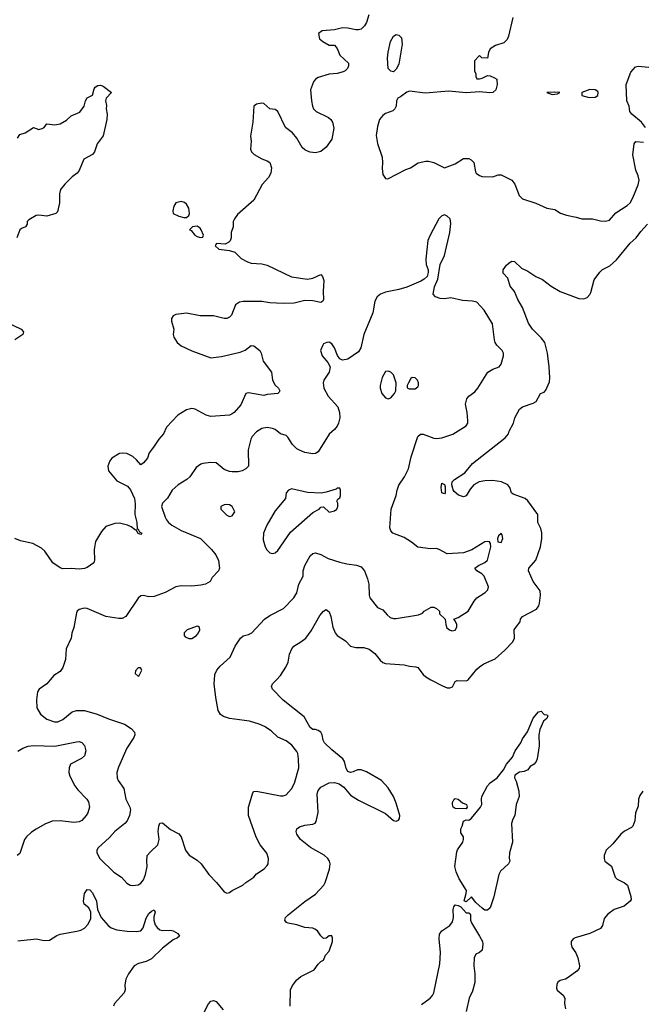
# Model space of a CAD drawing. Header units: inches. Extents: x 2001573 to 2220545, y 644482 to 846830.
# Tile 258 of 656: x 2104068 to 2108701, y 707583 to 714913. Entities that reach past the tile are written whole.
import ezdxf

# ---------------------------------------------------------------- set-up
doc = ezdxf.new("R2010")
doc.units = ezdxf.units.IN
doc.header["$MEASUREMENT"] = 0
doc.layers.add('C1700', color=7, linetype='Continuous')
doc.layers.add('C1701', color=7, linetype='Continuous')

msp = doc.modelspace()

# ---------------------------------------------------------------- linework, layer by layer
at = {"layer": 'C1700', "color": 5}
for points, elevation in [([(2104296, 710000), (2104270, 709969.4), (2104213.4, 709930), (2104200.3, 709910), (2104192.4, 709850), (2104196.4, 709790), (2104223, 709743), (2104270, 709705.7), (2104327.4, 709687.4), (2104352.7, 709687.3), (2104390, 709703.7), (2104459, 709761), (2104490, 709770.2), (2104550, 709771), (2104644.5, 709744.5), (2104729.3, 709709.3), (2104849.2, 709669.2), (2104897.8, 709637.8), (2104922, 709610), (2104923.8, 709590), (2104916.4, 709570), (2104866.5, 709490), (2104802.8, 709350), (2104791.7, 709310), (2104793.7, 709270), (2104802, 709250), (2104842.3, 709190), (2104858, 709110), (2104887, 709050), (2104892.4, 709030), (2104885.7, 708990), (2104867.4, 708950), (2104851, 708929), (2104774.9, 708870), (2104735.4, 708824.6), (2104652.8, 708747.2), (2104641, 708730), (2104642.8, 708710), (2104664.9, 708670), (2104768.3, 708568.3), (2104825.5, 708530), (2104864.4, 708484.4), (2104890.4, 708470.4), (2104910, 708468), (2104950, 708473.4), (2104970, 708484.9), (2104989.5, 708510), (2105004.2, 708550), (2105017.6, 708610), (2105013.3, 708650), (2105017.6, 708690), (2105040.6, 708719.4), (2105096.2, 708770), (2105105.1, 708810), (2105098.3, 708870), (2105102.4, 708910), (2105110, 708930.7), (2105130, 708933.4), (2105190, 708883.8), (2105252.8, 708852.8), (2105270.3, 708830), (2105303.1, 708730), (2105330, 708694), (2105390, 708657.3), (2105418.8, 708630), (2105475.5, 708550), (2105533.4, 708490), (2105590, 708421), (2105610, 708411), (2105630, 708414.8), (2105649.6, 708430.4), (2105729.4, 708470), (2105750, 708490.4), (2105809.3, 708530), (2105830, 708554), (2105887.5, 708592.5), (2105910, 708616), (2105917, 708630), (2105919.6, 708670), (2105907.7, 708707.7), (2105857.6, 708770), (2105827.9, 708827.9), (2105771.2, 708990), (2105769.8, 709050.2), (2105802.3, 709157.7), (2105810, 709167.3), (2105830, 709170.4), (2106010, 709135.6), (2106030, 709136), (2106050, 709144), (2106090, 709186.3), (2106113.6, 709230), (2106144.6, 709344.6), (2106142.7, 709410), (2106137.2, 709450), (2106130, 709466.6), (2106093.1, 709513.1), (2106050, 709545.7), (2105990, 709572.8), (2105938.3, 709618.3), (2105890, 709650.9), (2105850, 709668.7), (2105777.2, 709690), (2105630, 709710.8), (2105585.7, 709725.7), (2105562, 709742), (2105544.7, 709770), (2105527.8, 709867.8), (2105515.6, 709970), (2105518, 710000)], 340), ([(2106079.7, 707570), (2106083, 707690), (2106097.5, 707722.5), (2106130, 707765.5), (2106159.5, 707790), (2106259.8, 707840.2), (2106290, 707882.8), (2106310, 707902.8), (2106330, 707912), (2106344, 707950), (2106370, 707978), (2106395.1, 708050), (2106395.5, 708075.5), (2106390, 708094), (2106370, 708093.2), (2106350, 708075.3), (2106330, 708074), (2106310, 708092.7), (2106284.5, 708130), (2106263.9, 708143.9), (2106249.7, 708149.7), (2106190, 708156), (2106130, 708175.1), (2106067.2, 708187.2), (2106053.6, 708193.6), (2106042, 708210), (2106047.3, 708230), (2106067, 708250), (2106190, 708349), (2106270, 708404.2), (2106330.5, 708469.5), (2106342.4, 708490), (2106373.5, 708590), (2106377.4, 708630), (2106373, 708650), (2106362, 708670), (2106334.5, 708694.5), (2106232.2, 708750), (2106157.7, 708810), (2106130, 708849.6), (2106126.2, 708870), (2106129.8, 708890.2), (2106150, 708903.7), (2106190, 708916.1), (2106250, 708924.9), (2106267, 708933), (2106274.9, 708945.1), (2106289.1, 709010.9), (2106282.8, 709150), (2106290, 709175.3), (2106310, 709199.6), (2106370, 709232.7), (2106410, 709234), (2106445.3, 709225.3), (2106479.3, 709199.3), (2106530, 709139.3), (2106590, 709102), (2106790, 709004), (2106850, 708952.4), (2106870, 708946.7), (2106886, 708954), (2106893.5, 708966.5), (2106896.2, 708990), (2106870, 709081.6), (2106850, 709129.4), (2106810, 709194.5), (2106760.7, 709250), (2106650, 709315.1), (2106610, 709329.6), (2106582, 709330), (2106550, 709313.2), (2106530, 709308.7), (2106510, 709315.3), (2106498, 709338), (2106485.1, 709390), (2106471.8, 709410), (2106390, 709477.4), (2106336.3, 709530), (2106326.3, 709550), (2106318.7, 709590), (2106308.2, 709608.2), (2106290, 709622.9), (2106270, 709629.5), (2106250, 709629.5), (2106230, 709642.9), (2106184.4, 709724.4), (2106028.3, 709848.3), (2105949.2, 709930), (2105942.7, 709950), (2105949.3, 709970), (2105978.1, 710000)], 320), ([(2107127.9, 710000), (2107213.7, 709953.7), (2107250, 709940.5), (2107270, 709939.1), (2107290, 709946.8), (2107310, 709986), (2107324.9, 709995.1), (2107390, 709990.6), (2107402.9, 709997.1), (2107405.3, 710000)], 320), ([(2104053.2, 709466.8), (2104091.8, 709490), (2104130, 709505.6), (2104170, 709510.2), (2104330, 709504.1), (2104490, 709538.6), (2104510, 709540.3), (2104530, 709533.4), (2104550, 709510.5), (2104556.5, 709490), (2104559.6, 709470), (2104550, 709432.7), (2104527.4, 709412.6), (2104447, 709370), (2104435.3, 709344.7), (2104433.8, 709310), (2104442.3, 709282.3), (2104478.5, 709210), (2104500.5, 709180.5), (2104568, 709110), (2104580.5, 709090), (2104588, 709050), (2104575.8, 709010), (2104563.7, 708990), (2104530, 708951.1), (2104510, 708940.8), (2104470, 708935.8), (2104370, 708949.8), (2104310, 708947.1), (2104255.8, 708924.2), (2104190, 708888.2), (2104156, 708864), (2104117.6, 708830), (2104103.6, 708810), (2104070, 708705.2), (2104048.9, 708691.1)], 320), ([(2108705.5, 709170), (2108682.9, 709137.1), (2108672.7, 709110), (2108670, 709058), (2108650.4, 709009.6), (2108644.9, 708950), (2108630.3, 708909.7), (2108621.1, 708898.9), (2108570, 708872.8), (2108542.4, 708850), (2108482.5, 708777.5), (2108432.2, 708730), (2108417, 708690), (2108416.4, 708670), (2108422, 708650), (2108471.7, 708611.7), (2108498.7, 708530), (2108515, 708515), (2108568.1, 708488.1), (2108590.4, 708470), (2108615.1, 708384.9), (2108617.5, 708362.5), (2108610.6, 708350), (2108566.1, 708313.9), (2108491.2, 708288.8), (2108444.5, 708255.5), (2108417.5, 708222.5), (2108405.7, 708170), (2108391.1, 708148.9), (2108310, 708109.7), (2108202, 708078), (2108187.3, 708070), (2108173, 708050), (2108172.4, 708030), (2108178, 708010), (2108206, 707966), (2108222.3, 707930), (2108233.4, 707870), (2108230.4, 707850), (2108213.4, 707830), (2108150, 707782.9), (2108130, 707771.8), (2108090, 707759.5), (2108072.2, 707747.8), (2108064.2, 707730), (2108063.4, 707703.4), (2108068.1, 707688.1), (2108111.3, 707651.3), (2108124.4, 707630), (2108122.3, 707590), (2108128.9, 707550)], 320), ([(2104055.5, 708055.5), (2104170, 708069.3), (2104191.3, 708070), (2104250, 708057.3), (2104290, 708061.2), (2104344.8, 708095.2), (2104370, 708105.2), (2104493.3, 708126.7), (2104523.9, 708136.1), (2104550, 708150.1), (2104578.9, 708181.1), (2104596.8, 708223.2), (2104598.3, 708270), (2104581.4, 708301.4), (2104549, 708330), (2104542, 708350), (2104550.9, 708409.1), (2104570, 708437.6), (2104590, 708435.8), (2104610, 708412.7), (2104638.8, 708350), (2104647.3, 708290), (2104675.6, 708230), (2104726, 708170), (2104750, 708152.8), (2104790, 708138.7), (2104868.1, 708128.1), (2104935.3, 708124.7), (2104968.5, 708131.5), (2104986.9, 708153.1), (2105010, 708224.9), (2105030, 708259.5), (2105050, 708277.6), (2105070, 708286), (2105075.3, 708270), (2105066.1, 708233.9), (2105065.3, 708210), (2105076.2, 708176.2), (2105090, 708154.9), (2105110, 708139), (2105130, 708132.8), (2105190, 708135.6), (2105210, 708130.3), (2105244, 708110), (2105256.3, 708090), (2105242, 708078), (2105210, 708064), (2105130, 708001.8), (2105050, 707921.8), (2105010, 707902.8), (2104952.6, 707887.4), (2104920.5, 707870), (2104877.3, 707810), (2104858.8, 707770), (2104850.6, 707729.4), (2104853, 707690), (2104844.9, 707670), (2104774.4, 707590), (2104766, 707570)], 320), ([(2107057.2, 707582.8), (2107122, 707630), (2107139.7, 707650), (2107149.7, 707670), (2107194.8, 707885.2), (2107199.5, 707970), (2107189.9, 708070.1), (2107193.3, 708106.7), (2107209.5, 708130.5), (2107269.8, 708170), (2107290, 708197.6), (2107295.2, 708230), (2107294.6, 708290), (2107299.7, 708310), (2107310, 708324.4), (2107330, 708319.6), (2107350, 708308), (2107390, 708265.3), (2107410, 708264.4), (2107417.8, 708257.8), (2107423.1, 708250), (2107421.8, 708210), (2107429.4, 708190), (2107490.6, 708090.6), (2107511, 708050), (2107515.9, 708030), (2107510, 707987), (2107490.6, 707970), (2107463.4, 707956.6), (2107451.1, 707930), (2107448.8, 707870), (2107456.3, 707810), (2107455.3, 707744.7), (2107437.7, 707682.3), (2107412.6, 707630), (2107390.2, 707530)], 280), ([(2105439.4, 707520.6), (2105473.3, 707586.7), (2105490, 707608), (2105510, 707612.2), (2105530, 707604.4), (2105581.4, 707541.4)], 320)]:
    msp.add_lwpolyline(points, dxfattribs=dict(at, elevation=elevation))
at = {"layer": 'C1700', "color": 5, "elevation": 280}
for points in [[(2107550, 708283.6), (2107530, 708285.4), (2107510, 708298.9), (2107461.9, 708341.9), (2107430, 708382.7), (2107390, 708347), (2107374.6, 708354.6), (2107391.1, 708408.9), (2107392.7, 708430), (2107337.8, 708517.8), (2107315.7, 708570), (2107307.4, 708610), (2107321.1, 708718.9), (2107326.6, 708733.4), (2107366.8, 708790), (2107371.9, 708810), (2107369.6, 708830), (2107350, 708859), (2107349.8, 708890), (2107360.5, 708910), (2107370, 708946.8), (2107390, 708955.5), (2107410, 708953.4), (2107430, 708968.2), (2107498.2, 709050), (2107507, 709070), (2107504.4, 709110), (2107507.8, 709130), (2107549.7, 709210), (2107570, 709232.2), (2107622.4, 709270), (2107668.5, 709330), (2107690, 709370.3), (2107735.9, 709424.1), (2107754.2, 709470), (2107797, 709530), (2107810, 709560.7), (2107847.7, 709612.3), (2107890, 709713.1), (2107930, 709760.4), (2107950, 709764.7), (2107970, 709741), (2107990, 709738), (2107998, 709730), (2107991.3, 709710), (2107966, 709690), (2107938.8, 709630), (2107931, 709590), (2107933.2, 709506.8), (2107918.8, 709410), (2107910.8, 709390), (2107896, 709370), (2107866.8, 709353.2), (2107850, 709328.7), (2107823.5, 709316.5), (2107787.3, 709312.7), (2107752, 709288), (2107751.3, 709270), (2107763.8, 709243.8), (2107782.4, 709170), (2107786, 709130), (2107762, 709070), (2107753.4, 708990), (2107737.8, 708962.2), (2107727.2, 708930), (2107734.9, 708790), (2107712.7, 708710), (2107710.7, 708670.7), (2107714.8, 708650), (2107705.5, 708630), (2107646.4, 708573.6), (2107633.4, 708550), (2107596.4, 708383.6), (2107570, 708301.2)], [(2107390, 709038), (2107310, 709042.2), (2107295.1, 709050), (2107288.5, 709070), (2107290, 709084.7), (2107302.2, 709110), (2107310, 709116.2), (2107330, 709111.1), (2107363.2, 709083.2), (2107393.4, 709070), (2107397.6, 709050)]]:
    msp.add_lwpolyline(points, close=True, dxfattribs=at)
at = {"layer": 'C1701', "color": 5}
for points, elevation in [([(2106666.1, 714950), (2106648.7, 714891.3), (2106633.7, 714866.3), (2106610, 714842.8), (2106590, 714837.3), (2106570, 714838), (2106510, 714850.5), (2106470, 714852.7), (2106410, 714837.7), (2106318, 714830), (2106291, 714810), (2106298.8, 714770), (2106322.8, 714750), (2106370, 714723.8), (2106410, 714722.4), (2106430, 714699.1), (2106450.3, 714650), (2106515.5, 714590), (2106515.8, 714570), (2106508.4, 714550), (2106490, 714531.6), (2106475.8, 714524.2), (2106430, 714512.2), (2106370, 714507.8), (2106290, 714483.7), (2106270, 714469.3), (2106255.5, 714450), (2106233, 714390), (2106239.5, 714310), (2106247, 714270), (2106255.5, 714250), (2106274, 714230), (2106365.7, 714185.7), (2106382.4, 714170), (2106394.9, 714150), (2106406.6, 714106.6), (2106390, 714024.7), (2106350, 713963.7), (2106310, 713932), (2106270, 713921.6), (2106230, 713926), (2106210, 713933.3), (2106190, 713943.6), (2106170, 713962), (2106129.6, 714030), (2106098.7, 714070), (2106046, 714110), (2105988.7, 714230), (2105970, 714244), (2105929, 714249), (2105886, 714290), (2105870, 714292.7), (2105830, 714284), (2105811.3, 714270), (2105803, 714150), (2105785.5, 714045.5), (2105790.4, 714009.6), (2105786, 713950), (2105794, 713930), (2105814, 713910), (2105870, 713877.1), (2105910, 713863), (2105930, 713850.7), (2105942.4, 713810), (2105937.6, 713770), (2105920.5, 713739.5), (2105872.8, 713687.2), (2105810, 713569.3), (2105690, 713462.7), (2105665.5, 713430), (2105657.1, 713410), (2105656.4, 713370), (2105643, 713330), (2105640.7, 713290), (2105633.7, 713266.3), (2105624, 713256), (2105596.9, 713243.1), (2105532.7, 713247.3), (2105522, 713230), (2105550, 713204.7), (2105630, 713196), (2105670, 713182.8), (2105716, 713136), (2105762.8, 713110), (2105790, 713101.5), (2105870, 713096.1), (2105910, 713085.8), (2106090, 712998.6), (2106210, 712981), (2106249.9, 712990.1), (2106310, 713015.8), (2106322.6, 713002.6), (2106331.5, 712971.5), (2106327.6, 712890), (2106330, 712829.3), (2106322.8, 712817.2), (2106310, 712808.6), (2106250, 712820.9), (2106190, 712822.2), (2106110, 712802.6), (2106030, 712799.5), (2105930, 712804.7), (2105870, 712814.7), (2105730, 712815.2), (2105703, 712810), (2105673.4, 712790), (2105645.4, 712714.6), (2105630, 712698.4), (2105610, 712689.6), (2105590, 712688), (2105510, 712708), (2105410, 712708.3), (2105310, 712728), (2105230, 712718), (2105210.6, 712709.4), (2105198.8, 712690), (2105197.3, 712670), (2105214.9, 712610), (2105210.4, 712570), (2105214, 712550), (2105240.3, 712510), (2105270, 712484.6), (2105350, 712447.2), (2105490, 712397.1), (2105570, 712407), (2105710, 712438.5), (2105746.2, 712453.8), (2105790, 712488.4), (2105810, 712486), (2105854, 712450), (2105864.9, 712430), (2105879.5, 712370), (2105942.4, 712290), (2105950.3, 712230), (2105970, 712193.4), (2105993, 712170), (2106004, 712150), (2105999.3, 712140.7), (2105990, 712129.5), (2105910, 712124), (2105884, 712116), (2105770, 712135.1), (2105750.4, 712129.6), (2105713.6, 712046.4), (2105664.4, 711990), (2105650, 711978), (2105630.2, 711969.8), (2105490, 711960.2), (2105456.2, 711970), (2105373.8, 712013.8), (2105350, 712018), (2105310, 712009.7), (2105243.8, 711970), (2105160.7, 711879.3), (2105139.1, 711830), (2105104, 711790), (2105064, 711730), (2105030.7, 711690), (2105019.1, 711650), (2104990, 711614), (2104970, 711599), (2104937.4, 711637.4), (2104910, 711661.2), (2104864.5, 711684.5), (2104830, 711687), (2104810, 711683.7), (2104753.4, 711650), (2104738.4, 711630), (2104724.9, 711590), (2104730, 711556), (2104790, 711479.3), (2104870, 711441.3), (2104892.9, 711412.9), (2104922.6, 711350), (2104927, 711310), (2104924.6, 711230), (2104940.2, 711170), (2104943.5, 711123.5), (2104950, 711121), (2104960.4, 711100.4), (2104977.3, 711090), (2104970, 711081.2), (2104950, 711087.6), (2104934.6, 711114.6), (2104930, 711113.2), (2104897.7, 711137.7), (2104870, 711149.7), (2104810, 711165.6), (2104776.1, 711163.9), (2104710, 711140.9), (2104676.7, 711103.3), (2104631.4, 711028.6), (2104622.8, 710970), (2104625.3, 710890), (2104620.5, 710870), (2104570, 710835.8), (2104550, 710827.4), (2104510, 710822), (2104450, 710827.6), (2104390, 710825.3), (2104370, 710833.5), (2104313.5, 710870), (2104256.4, 710956.4), (2104230, 710979.7), (2104166, 711014), (2104074.5, 711034.5), (2104031, 711051)], 320), ([(2107737.3, 714930), (2107706, 714790), (2107695.3, 714764.7), (2107670, 714742), (2107610, 714722), (2107570, 714695.3), (2107558, 714670), (2107550, 714628), (2107508.4, 714628.4), (2107490, 714646), (2107452.7, 714607.3), (2107452.7, 714532.7), (2107462, 714510), (2107462, 714490), (2107470, 714474), (2107490, 714472), (2107510, 714478), (2107550, 714498.8), (2107570, 714496), (2107601.4, 714481.4), (2107618, 714470), (2107619.8, 714459.8), (2107620.4, 714430), (2107611.6, 714390), (2107590, 714371.5), (2107567.7, 714367.7), (2107490, 714377), (2107390, 714368.7), (2107261, 714381), (2107085.6, 714365.6), (2106970, 714380.5), (2106950, 714374), (2106901.7, 714338.3), (2106882, 714330), (2106873.4, 714310), (2106870.6, 714269.4), (2106861, 714250), (2106844.5, 714235.5), (2106790, 714216), (2106770, 714199), (2106746, 714170), (2106730, 714118), (2106720.9, 714050), (2106730, 713992), (2106764.9, 713890), (2106768, 713850), (2106764.9, 713804.9), (2106770, 713762), (2106790.7, 713730.7), (2106808, 713728), (2106942.3, 713797.7), (2106976, 713810), (2107032.9, 713847.1), (2107090, 713861), (2107110, 713861), (2107150.8, 713850.8), (2107230, 713811.3), (2107310, 713841), (2107370, 713879.5), (2107410, 713879.5), (2107427.3, 713870), (2107447.3, 713850), (2107460.5, 713780.5), (2107466, 713770), (2107490, 713753.4), (2107510, 713745.5), (2107590, 713743), (2107630, 713758), (2107650, 713759.3), (2107730, 713718), (2107753.8, 713690), (2107783.9, 713603.9), (2107810, 713580.7), (2107910, 713547.7), (2107990, 713510.5), (2108050, 713499.1), (2108093.2, 713473.2), (2108136.8, 713456.8), (2108210, 713444), (2108251.8, 713431.8), (2108330, 713431.4), (2108390, 713415.2), (2108427.4, 713412.6), (2108458.1, 713421.9), (2108504.4, 713475.6), (2108590, 713528.9), (2108610, 713550.4), (2108630, 713586), (2108670, 713684), (2108677.5, 713717.5), (2108671.2, 713750), (2108652.1, 713792.1), (2108631.9, 713908.1), (2108641.6, 713990), (2108653.8, 714006.2), (2108710, 714001.5)], 340), ([(2108724, 714110), (2108695.3, 714150), (2108624.2, 714210), (2108609.6, 714230), (2108603.6, 714270), (2108586, 714310), (2108580.4, 714430), (2108617.2, 714522.8), (2108650, 714562.4), (2108670, 714566.7), (2108750, 714560.9)], 340), ([(2104052.7, 714030), (2104070, 714058.8), (2104110, 714071), (2104170, 714111), (2104210, 714096), (2104236.5, 714103.5), (2104249.1, 714110.9), (2104270, 714138), (2104330, 714130.8), (2104370, 714138), (2104415.5, 714164.5), (2104450, 714198), (2104516, 714224), (2104549, 714270), (2104559, 714310), (2104569.3, 714330.7), (2104610, 714352), (2104621.5, 714398.5), (2104629, 714410), (2104650, 714424), (2104670, 714424.9), (2104690, 714417.3), (2104751.3, 714371.3), (2104711.3, 714330), (2104706, 714310), (2104714.4, 714274.4), (2104710.4, 714250), (2104718, 714210), (2104717, 714170), (2104690, 714049), (2104645.5, 713990), (2104624.9, 713930), (2104610.3, 713910), (2104545.7, 713874.3), (2104510.2, 713790), (2104495.3, 713770), (2104457.8, 713742.2), (2104403, 713690), (2104373, 713650), (2104364.1, 713615.9), (2104365.5, 713550), (2104350, 713482), (2104338, 713470), (2104270, 713449.6), (2104210, 713457), (2104190, 713455.1), (2104137.3, 713422.7), (2104124.7, 713410), (2104124.7, 713390), (2104111.3, 713370), (2104080.7, 713359.3), (2104070, 713349), (2104047.9, 713290)], 280), ([(2105518, 710000), (2105521.1, 710038.9), (2105534.7, 710070), (2105559, 710101), (2105633.4, 710166.6), (2105671.5, 710250), (2105710.8, 710309.2), (2105730, 710325.3), (2105770, 710336.9), (2105795.6, 710350), (2105889.9, 710450.1), (2105930, 710478.6), (2106031.3, 710530), (2106108.4, 710610), (2106130, 710645.5), (2106145.6, 710710), (2106176.9, 710770), (2106178.4, 710810), (2106191.2, 710850), (2106230, 710922), (2106250, 710939.5), (2106270, 710944.9), (2106310, 710931.8), (2106363, 710903), (2106450, 710873.7), (2106501.4, 710861.4), (2106573.7, 710853.7), (2106610, 710839), (2106634.4, 710810), (2106657.4, 710750), (2106666.5, 710710), (2106667.8, 710630), (2106673.4, 710610), (2106730, 710537.3), (2106770, 710519.1), (2106801.8, 710481.8), (2106824, 710464), (2106850, 710455.3), (2106870, 710455.6), (2107036.2, 710483.8), (2107064.8, 710495.2), (2107079, 710510), (2107130, 710541), (2107150, 710541), (2107170, 710530.8), (2107191, 710510), (2107192, 710490), (2107234, 710450), (2107238.8, 710410), (2107246.6, 710386.6), (2107266, 710370), (2107284.7, 710364.7), (2107310, 710368.2), (2107322, 710390), (2107320.9, 710410), (2107310, 710438), (2107298, 710450), (2107330, 710463.8), (2107404.5, 710510), (2107450, 710585.5), (2107470, 710608.5), (2107532.7, 710650), (2107552.7, 710670), (2107557, 710690), (2107523.5, 710770), (2107507.2, 710787.2), (2107469.3, 710810), (2107456, 710830), (2107481.2, 710850), (2107530, 710872), (2107549.8, 710890.2), (2107574.5, 710990), (2107572.7, 711012.7), (2107565.2, 711025.2), (2107550, 711029.3), (2107530, 711025.1), (2107433.9, 710966.1), (2107370, 710943.5), (2107250, 710936), (2107190, 710969.4), (2107170, 710976), (2107126.2, 710973.8), (2107030, 710986), (2106983.6, 711023.6), (2106930, 711057.6), (2106844, 711090), (2106830, 711108.7), (2106823.7, 711130), (2106831.3, 711270), (2106868.9, 711371.1), (2106876.1, 711410), (2106890, 711448.2), (2106930.9, 711509.1), (2106961.2, 711570), (2106981.5, 711658.5), (2107030, 711810.4), (2107050, 711827.2), (2107070, 711827.4), (2107150, 711797.6), (2107170, 711794.9), (2107210, 711800.4), (2107292.1, 711827.9), (2107390, 711890.5), (2107402, 711910), (2107404, 711930), (2107399.1, 711990), (2107386.6, 712050), (2107395.1, 712090), (2107409.6, 712110), (2107455.9, 712144.1), (2107478.7, 712170), (2107551.8, 712290), (2107590, 712312.3), (2107635.6, 712330), (2107651.8, 712348.2), (2107667.6, 712410), (2107669.6, 712430), (2107659.5, 712450), (2107619.5, 712490), (2107607.3, 712510), (2107600.7, 712530), (2107587, 712650), (2107524.5, 712750), (2107470, 712809.6), (2107437.1, 712817.1), (2107363, 712823), (2107276.5, 712843.5), (2107230, 712835.4), (2107197.7, 712837.7), (2107162, 712850), (2107146, 712870), (2107155.3, 712924.7), (2107179.1, 712980.9), (2107198.1, 713090), (2107230, 713158.7), (2107268.9, 713328.9), (2107276.8, 713396.8), (2107272.1, 713430), (2107250, 713451.8), (2107230, 713460.7), (2107210, 713453.6), (2107187.6, 713430), (2107121.6, 713310), (2107106.4, 713270), (2107089.4, 713130), (2107093.5, 713090), (2107107, 713050), (2107108.9, 713030), (2107099.4, 713000.6), (2107078.9, 712981.1), (2107053.1, 712966.9), (2106950, 712922.4), (2106890, 712904.2), (2106790, 712886), (2106754, 712870), (2106728.4, 712850), (2106710, 712819), (2106694.9, 712730), (2106630.2, 712569.8), (2106606.5, 712470), (2106590, 712441.3), (2106510, 712385.2), (2106470, 712379.3), (2106450, 712389), (2106433, 712413), (2106410, 712469.3), (2106390, 712500.9), (2106370, 712512), (2106354, 712510), (2106330, 712499), (2106322.8, 712490), (2106307.3, 712450), (2106319.1, 712410), (2106361.3, 712361.3), (2106378, 712330), (2106370.4, 712290), (2106331.7, 712230), (2106326.7, 712210), (2106330.3, 712170), (2106364, 712110), (2106436.5, 712030), (2106449, 711990), (2106450.2, 711950), (2106441.7, 711910), (2106430, 711887.3), (2106410, 711862.4), (2106372.2, 711827.8), (2106290, 711696.2), (2106270, 711683.6), (2106250, 711680.5), (2106190, 711691.8), (2106150, 711707.8), (2106130, 711719.6), (2106098.4, 711750), (2106064.6, 711804.6), (2106050, 711818.7), (2106010, 711831.1), (2105970, 711863.5), (2105950, 711871.1), (2105910, 711876.4), (2105869.1, 711870.9), (2105830, 711844.5), (2105798.4, 711810), (2105787.6, 711790), (2105767.6, 711710), (2105770.3, 711590), (2105750, 711569.4), (2105724.2, 711555.8), (2105692.9, 711547.1), (2105650, 711546.9), (2105630, 711549.7), (2105590, 711565.4), (2105530, 711615.4), (2105490, 711617.2), (2105431.3, 711610), (2105415.9, 711604.1), (2105380.5, 711579.5), (2105334, 711510), (2105312.4, 711490), (2105248.4, 711450), (2105202.4, 711410), (2105167.6, 711352.4), (2105130, 711314.5), (2105124.6, 711290), (2105151.6, 711210), (2105160.3, 711190), (2105176.5, 711170), (2105201.3, 711150), (2105270, 711111.1), (2105413, 711050), (2105494.9, 710970), (2105528, 710930), (2105546.6, 710886.6), (2105555.8, 710830), (2105548.4, 710810), (2105499.9, 710760.1), (2105486.8, 710730), (2105451, 710710), (2105416.9, 710703.1), (2105350, 710695.3), (2105270, 710698), (2105230, 710691.7), (2105150, 710649), (2105070, 710618.7), (2105030, 710616.4), (2104990, 710627), (2104970, 710624.5), (2104950, 710607), (2104857, 710470), (2104830, 710456), (2104805.3, 710454.7), (2104710, 710469.8), (2104570, 710529.6), (2104548.3, 710531.7), (2104510, 710522.7), (2104494.8, 710510), (2104490, 710498), (2104472, 710388), (2104454.9, 710345.1), (2104450.4, 710310), (2104413.1, 710230), (2104408.9, 710150), (2104389, 710090), (2104370, 710060.5), (2104321.6, 710030), (2104296, 710000)], 340), ([(2107405.3, 710000), (2107470, 710078.4), (2107490, 710096.4), (2107522.8, 710117.2), (2107605.5, 710154.5), (2107679.6, 710220.4), (2107739.1, 710280.9), (2107750.6, 710309.4), (2107748.1, 710370), (2107764, 710396), (2107793.6, 710430), (2107795.1, 710450), (2107809.6, 710470), (2107915, 710525), (2107931.7, 710550), (2107936.2, 710570), (2107944.8, 710630), (2107941.1, 710661.1), (2107889.8, 710729.8), (2107855.4, 710810), (2107858, 710830), (2107909.7, 710890), (2107943.8, 710990), (2107952.8, 711050), (2107952.9, 711092.9), (2107945.4, 711125.4), (2107924.2, 711170), (2107923.1, 711230), (2107850, 711331.2), (2107830, 711349.7), (2107740, 711380), (2107728.2, 711390), (2107715.1, 711430), (2107700.5, 711450), (2107654.1, 711474.1), (2107590, 711483.1), (2107530, 711480.4), (2107487.3, 711472.7), (2107446.9, 711450), (2107421.2, 711418.8), (2107390, 711367.6), (2107370, 711361.6), (2107334, 711374), (2107302, 711402), (2107293.2, 711413.2), (2107284, 711450), (2107286.8, 711473.2), (2107304, 711490), (2107379.6, 711540.4), (2107437.4, 711610), (2107680.1, 711799.9), (2107704.5, 711830), (2107709.6, 711850), (2107742.4, 711910), (2107753.6, 711950), (2107786.9, 712013.1), (2107810, 712032.4), (2107890, 712058.7), (2107912, 712070), (2107944.5, 712130), (2107970, 712141.3), (2107984.1, 712155.9), (2108010, 712218), (2108012.5, 712247.5), (2108007.6, 712330), (2107996.4, 712430), (2107975.4, 712510), (2107950, 712544.2), (2107884.2, 712610), (2107854.7, 712654.7), (2107809.7, 712770), (2107774, 712830), (2107749.6, 712890), (2107716.9, 712930), (2107700.5, 712990), (2107666.3, 713026.3), (2107666.8, 713050), (2107690, 713086.7), (2107710, 713103.6), (2107730, 713114.4), (2107750, 713113.4), (2107803, 713063), (2107850, 713041.1), (2107910, 713000.3), (2107959.7, 712979.7), (2108023.8, 712930), (2108089.3, 712889.3), (2108230, 712838.4), (2108265.1, 712834.9), (2108290, 712845.5), (2108310, 712866.4), (2108318, 712882), (2108343.3, 712976.7), (2108385.7, 713034.3), (2108405.9, 713054.1), (2108459.7, 713080.3), (2108510, 713124.9), (2108610.4, 713249.6), (2108656.8, 713290), (2108690, 713336.5), (2108741.1, 713390)], 320), ([(2103970, 712660.4), (2104078, 712610), (2104097.3, 712590), (2104091.3, 712570), (2104031.3, 712530)], 280), ([(2105978.1, 710000), (2106008.4, 710031.6), (2106047.9, 710092.1), (2106066.6, 710130), (2106076, 710190), (2106092.7, 710230), (2106109.2, 710250), (2106159.4, 710280.6), (2106197, 710310), (2106236.6, 710363.4), (2106301.2, 710478.8), (2106330, 710510.4), (2106350, 710523), (2106370, 710504), (2106382.6, 710470), (2106398.7, 710390), (2106415.3, 710350), (2106430, 710328.8), (2106493, 710290), (2106530.6, 710250), (2106570, 710239.3), (2106630, 710238.5), (2106670, 710226), (2106710, 710195.8), (2106750, 710144.6), (2106770, 710127.4), (2106790, 710121.1), (2106930, 710110.4), (2106970, 710100.3), (2107016.7, 710096.7), (2107030, 710090.5), (2107070, 710038), (2107090, 710020.5), (2107127.9, 710000)], 320)]:
    msp.add_lwpolyline(points, dxfattribs=dict(at, elevation=elevation))
for points, elevation in [([(2106850, 714524), (2106830, 714529), (2106810, 714549), (2106806.4, 714626.4), (2106810, 714670.7), (2106828.5, 714751.5), (2106848.7, 714791.3), (2106870, 714802.2), (2106890, 714799), (2106910, 714777.5), (2106915.5, 714730), (2106890, 714582.7), (2106870, 714544)], 320), ([(2108050, 714373.5), (2107992, 714370), (2108030, 714357.3), (2108070, 714362), (2108088.7, 714370)], 360), ([(2108310, 714393.7), (2108250.4, 714370), (2108250.4, 714350), (2108306.1, 714333.9), (2108350, 714337.6), (2108370, 714348.7), (2108373.8, 714370), (2108370, 714379.7), (2108350, 714391.9)], 360), ([(2105270, 713560.9), (2105231.3, 713550), (2105214.4, 713525.6), (2105207.7, 713490), (2105211.3, 713470), (2105252, 713450), (2105290, 713440.7), (2105310, 713441), (2105325.6, 713454.4), (2105332.3, 713470), (2105326, 713510), (2105310, 713539), (2105293.4, 713553.4)], 320), ([(2105390, 713375.3), (2105354, 713370), (2105332, 713350), (2105343.5, 713343.5), (2105372, 713310), (2105390, 713298), (2105410, 713292), (2105430, 713294), (2105435.3, 713310), (2105419, 713350), (2105410, 713362)], 320), ([(2106810, 712297.2), (2106790, 712293.2), (2106765.5, 712250), (2106750.8, 712190), (2106750.9, 712170.9), (2106762.8, 712130), (2106790, 712098), (2106810, 712091.3), (2106830, 712098), (2106858, 712130), (2106868, 712150), (2106868.7, 712210), (2106849, 712270), (2106830, 712289)], 360), ([(2106990, 712249.2), (2106978, 712242), (2106961, 712210), (2106952, 712190), (2106952.7, 712172.7), (2106965.4, 712165.4), (2107010, 712165.7), (2107030, 712179.1), (2107035.8, 712190), (2107035.1, 712210), (2107029.3, 712230), (2107010, 712246.6)], 360), ([(2107230, 711384), (2107209.6, 711390), (2107205.6, 711430), (2107210, 711462), (2107230, 711454), (2107235.3, 711435.3), (2107234.8, 711390)], 320), ([(2106450, 711426), (2106430, 711426), (2106422, 711418), (2106350, 711396), (2106310.5, 711389.5), (2106210, 711392.6), (2106090, 711420.9), (2106067.3, 711410), (2106050.7, 711390), (2106047.3, 711350), (2105970, 711257.6), (2105908.5, 711150), (2105881.6, 711090), (2105879.9, 711039.9), (2105894, 710990), (2105906.6, 710966.6), (2105930, 710944), (2105950, 710940.5), (2105970, 710945.5), (2105990, 710962), (2106082.4, 711097.6), (2106250, 711243.7), (2106296, 711270), (2106310, 711284), (2106330, 711286), (2106370, 711246.8), (2106410, 711258), (2106428, 711270), (2106435.3, 711290), (2106434.6, 711314.6), (2106428, 711330), (2106436.4, 711343.6), (2106450, 711354), (2106455.3, 711370), (2106455.3, 711410)], 360), ([(2105610, 711304), (2105590, 711302), (2105566, 711290), (2105566, 711270), (2105610, 711224), (2105630, 711216), (2105650, 711221), (2105669.2, 711250), (2105650, 711289), (2105630, 711301.2)], 360), ([(2107650, 711088), (2107632, 711070), (2107624.7, 711050), (2107627.1, 711027.1), (2107650, 711021), (2107664, 711050), (2107659, 711079)], 340), ([(2105390, 710398), (2105314, 710370), (2105292, 710350), (2105292, 710330), (2105299.6, 710319.6), (2105326.4, 710306.4), (2105350, 710307.3), (2105384, 710330), (2105399, 710350), (2105408, 710370), (2105407.3, 710387.3), (2105396.4, 710396.4)], 360), ([(2104950, 710088), (2104930, 710066), (2104926.8, 710046.8), (2104950, 710026.8), (2104958, 710030), (2104978, 710070), (2104967.3, 710087.3)], 360)]:
    msp.add_lwpolyline(points, close=True, dxfattribs=dict(at, elevation=elevation))

doc.saveas('drawing.dxf')
